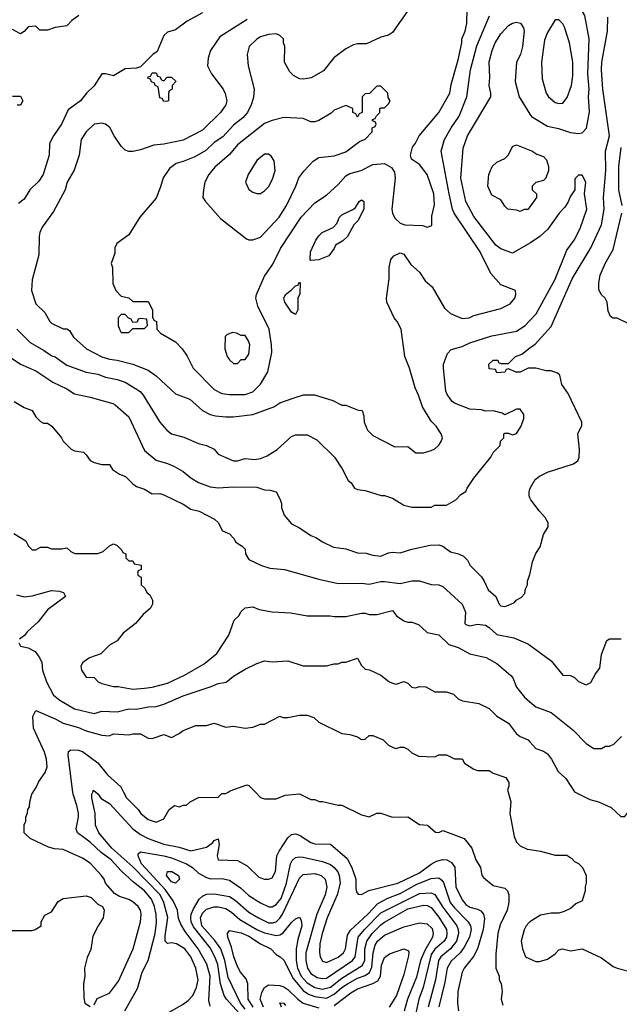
# Model space of a CAD drawing. Header units: inches. Extents: x 1793389 to 1900389, y 320802 to 470796.
# Tile 655 of 656: x 1857366 to 1860461, y 438904 to 443989. Entities that reach past the tile are written whole.
import ezdxf

# ---------------------------------------------------------------- set-up
doc = ezdxf.new("R2010")
doc.units = ezdxf.units.IN
doc.header["$MEASUREMENT"] = 0
for name, color, linetype in [('B8453', 7, 'Continuous'), ('B8454', 7, 'Continuous'), ('B8463', 7, 'Continuous'), ('B8464', 7, 'Continuous')]:
    doc.layers.add(name, color=color, linetype=linetype)

msp = doc.modelspace()

# ---------------------------------------------------------------- linework, layer by layer
at = {"layer": 'B8453', "color": 2}
for points, elevation in [([(1857750, 438902), (1857766, 438934), (1857830, 438961), (1857877.2, 439022.8), (1857952, 439190), (1857989.3, 439330), (1857992.7, 439370), (1857989.2, 439390), (1857977.2, 439410), (1857950, 439433.2), (1857930, 439445.2), (1857881.2, 439461.2), (1857856.4, 439476.4), (1857809, 439529), (1857802, 439550), (1857788.7, 439570), (1857730, 439632.3), (1857690, 439659.3), (1857590, 439702.7), (1857546.3, 439706.3), (1857515.5, 439715.5), (1857420.2, 439760.2), (1857389.1, 439789.1), (1857388.9, 439831.1), (1857398, 439850), (1857398, 439870), (1857407.3, 439892.7), (1857408, 439910), (1857416.4, 439923.6), (1857418, 439950), (1857428.7, 439990), (1857435.5, 440000)], 382), ([(1857909.4, 438870), (1857975.1, 438984.9), (1857998.4, 439070), (1858030, 439131), (1858065.6, 439270), (1858072.9, 439327.1), (1858071.3, 439368.7), (1858061.7, 439410), (1858046.5, 439446.5), (1858011.3, 439490), (1857954.3, 439534.3), (1857890, 439593.6), (1857838.7, 439650), (1857787.7, 439687.7), (1857730, 439742), (1857664, 439790), (1857657.2, 439810), (1857669.3, 439870), (1857669.4, 439890.6), (1857662, 439930), (1857642, 439990), (1857640.8, 440000)], 378), ([(1858082, 438830), (1858210, 438904.9), (1858236.1, 438923.9), (1858259.3, 438950), (1858279.5, 438990), (1858287, 439030), (1858275.6, 439090), (1858249.6, 439150), (1858218, 439190), (1858176.1, 439216.1), (1858150, 439220.7), (1858130, 439218), (1858118, 439230), (1858117.6, 439257.6), (1858131.8, 439351.8), (1858111.1, 439430), (1858091, 439470), (1857950, 439614.3), (1857841.3, 439710), (1857775.6, 439790), (1857758.4, 439830), (1857755.1, 439890), (1857739.3, 439970), (1857739, 439990), (1857743.5, 440000)], 374), ([(1857759.6, 440000), (1857770, 439991), (1857787.5, 439967.5), (1857830, 439941), (1857950, 439810.4), (1857990, 439780.3), (1858030, 439760.3), (1858110, 439730.4), (1858190, 439715.8), (1858250, 439696.3), (1858330, 439715.5), (1858361.5, 439738.5), (1858370, 439750.7), (1858390, 439758), (1858395.5, 439730), (1858385.5, 439670), (1858391, 439651), (1858490, 439646), (1858539.8, 439619.8), (1858601.4, 439561.4), (1858630, 439551), (1858650, 439551), (1858670, 439558), (1858686, 439590), (1858694.5, 439670), (1858705.8, 439694.2), (1858750, 439764), (1858770, 439780.7), (1858790, 439784), (1858810, 439777.3), (1858870, 439740.5), (1858890, 439733.4), (1858970.5, 439730.5), (1859057.3, 439657.3), (1859080.5, 439610), (1859101, 439550), (1859102, 439502), (1859104.7, 439484.7), (1859112.7, 439472.7), (1859130, 439472), (1859168.9, 439491.1), (1859319, 439530), (1859430, 439583.1), (1859490, 439628.2), (1859517.1, 439642.9), (1859550, 439652.7), (1859570.4, 439650.4), (1859595.8, 439635.8), (1859612.2, 439612.2), (1859617, 439510), (1859650, 439444), (1859670, 439419.3), (1859690, 439406.4), (1859730, 439395.5), (1859746.4, 439386.4), (1859760.7, 439370), (1859765.8, 439345.8), (1859758.7, 439290), (1859728.8, 439191.2), (1859708.7, 439151.3), (1859660.7, 439090), (1859650.6, 439070), (1859628, 438970), (1859626.8, 438910), (1859631.3, 438870)], 374), ([(1857902.1, 440000), (1857917.3, 439970), (1857978, 439910), (1857991.3, 439890), (1858030, 439858), (1858070, 439844.7), (1858110, 439862), (1858138, 439910), (1858166, 439930), (1858190, 439924.7), (1858212.7, 439932.7), (1858227.3, 439932.7), (1858246, 439950), (1858290, 439971.3), (1858390, 439974), (1858410, 439992), (1858430, 439992), (1858443, 440000)], 378), ([(1858582.9, 440000), (1858610, 439972), (1858630, 439964.7), (1858690, 439964.7), (1858736.4, 439983.6), (1858811.1, 439991.1), (1858870, 439962), (1858890, 439962), (1858911.6, 439951.6), (1858930, 439951.3), (1859010, 439932), (1859030, 439932), (1859130, 439882), (1859170, 439872), (1859210, 439892), (1859231.1, 439891.1), (1859290, 439871.3), (1859370, 439872), (1859430, 439832), (1859472, 439830), (1859512.7, 439792.7), (1859530, 439792), (1859550, 439802), (1859659.8, 439759.8), (1859701, 439710), (1859721, 439650), (1859744.7, 439610), (1859752, 439570), (1859759.6, 439559.6), (1859810, 439518), (1859870, 439504.7), (1859884.7, 439490), (1859891.3, 439470), (1859891.1, 439431.1), (1859882, 439390), (1859845.8, 439314.1), (1859834.9, 439270), (1859823.5, 439163.5), (1859824.7, 439090), (1859842, 439050), (1859842, 439030), (1859850.9, 439010.9), (1859856, 438970), (1859851.3, 438930), (1859859.8, 438899.8)], 378), ([(1859887.4, 440000), (1859901, 439950), (1859896, 439890), (1859918, 439770), (1859930, 439742), (1859950, 439722), (1859985.4, 439705.4), (1860000, 439703.3)], 382), ([(1858350, 438895.3), (1858343.3, 438923.3), (1858349.7, 439050), (1858332, 439112), (1858288.2, 439190), (1858220.1, 439280.1), (1858197.7, 439317.7), (1858186.5, 439346.5), (1858181.6, 439390), (1858158.9, 439438.9), (1858117.2, 439497.2), (1857995.6, 439630), (1857977.2, 439670), (1857978, 439682), (1857990, 439690.7), (1858110, 439671.6), (1858150, 439660.3), (1858227.3, 439630), (1858258.8, 439610), (1858290, 439581), (1858330, 439559.1), (1858352.8, 439552.8), (1858410, 439554.4), (1858450, 439544.4), (1858506, 439506), (1858550, 439466), (1858610, 439428.2), (1858652.1, 439407.9), (1858670, 439407.7), (1858690, 439419.1), (1858715.4, 439450), (1858744.4, 439530), (1858764.2, 439630), (1858772.8, 439647.2), (1858790, 439663), (1858810, 439666.4), (1858830, 439663.1), (1858930, 439642), (1858970, 439626.4), (1858990.2, 439610.2), (1859007.7, 439587.7), (1859015.3, 439570), (1859021.1, 439530), (1859005.7, 439470), (1858953.7, 439350), (1858927, 439270), (1858915.9, 439215.9), (1858913.2, 439173.2), (1858917.3, 439150), (1858930, 439126.8), (1858950, 439120.7), (1859010, 439148.2), (1859037, 439170), (1859047.3, 439190), (1859059.3, 439260.7), (1859073.4, 439286.6), (1859163.6, 439370), (1859214.5, 439425.5), (1859267, 439453), (1859330, 439476.5), (1859415.6, 439524.4), (1859490, 439553.4), (1859530, 439557.1), (1859545.7, 439545.7), (1859553.6, 439533.6), (1859588.9, 439430), (1859610, 439402), (1859681.6, 439330), (1859694, 439310), (1859697, 439290), (1859688.7, 439250), (1859661, 439199), (1859639.5, 439170), (1859592.7, 439127.3), (1859573.7, 439090), (1859561.6, 439018.4), (1859530.4, 438890.4)], 370), ([(1858550, 438803.5), (1858434.7, 438930), (1858421.3, 438950), (1858403.5, 439010), (1858388.6, 439110), (1858374.5, 439150), (1858350, 439195.1), (1858263.9, 439303.9), (1858252.1, 439330), (1858249.8, 439350), (1858252, 439370), (1858262.9, 439397.1), (1858293.1, 439446.9), (1858310, 439462.4), (1858330, 439472.4), (1858370, 439475.3), (1858450, 439460.4), (1858478, 439442), (1858550, 439380.4), (1858599.1, 439350), (1858650, 439324.2), (1858675.5, 439324.5), (1858690, 439330.4), (1858710, 439348.5), (1858723.5, 439370), (1858810, 439556), (1858830, 439574), (1858890, 439580.4), (1858922.8, 439570), (1858944, 439550), (1858952.4, 439510), (1858942.4, 439470), (1858899.5, 439370), (1858843.1, 439170), (1858842.6, 439130), (1858852, 439090), (1858870, 439062.4), (1858902.2, 439042.2), (1858930, 439036.5), (1858950, 439039.5), (1859083.6, 439130), (1859098.3, 439150), (1859114.3, 439250), (1859145.4, 439290), (1859230, 439376.5), (1859430, 439476.5), (1859490, 439479.5), (1859510, 439470.5), (1859550, 439406.4), (1859622, 439310), (1859630.3, 439290), (1859631.7, 439270), (1859620.9, 439230), (1859590.3, 439190), (1859540.3, 439150), (1859529, 439130), (1859512.9, 439030), (1859474.6, 438890)], 366), ([(1857270, 439286), (1857430, 439284.7), (1857446, 439290), (1857478, 439310), (1857478, 439330), (1857496.4, 439363.6), (1857530, 439382), (1857565.6, 439434.4), (1857590, 439451.3), (1857710, 439464.7), (1857735.3, 439455.3), (1857770, 439422), (1857794, 439410), (1857802, 439390), (1857798, 439350), (1857771.1, 439308.9), (1857744.5, 439255.5), (1857733.2, 439186.8), (1857714.4, 439145.6), (1857700.7, 439090), (1857702.8, 439050), (1857696, 439010), (1857696.9, 438936.9), (1857702, 438910), (1857730, 438892)], 382), ([(1858530, 438878.5), (1858506.4, 438910), (1858443.3, 439043.3), (1858425.6, 439130), (1858404.4, 439190), (1858374.1, 439234.1), (1858307.3, 439310), (1858299.7, 439350), (1858310, 439374), (1858330, 439394.9), (1858370, 439406.7), (1858390, 439407), (1858430, 439398), (1858459.7, 439379.7), (1858502, 439342), (1858590.6, 439290), (1858630, 439272.9), (1858690, 439259.5), (1858710, 439263), (1858726.3, 439273.7), (1858770, 439326.8), (1858790, 439346), (1858810, 439354), (1858818.5, 439338.5), (1858823, 439310), (1858801.5, 439238.5), (1858792.9, 439190), (1858793.6, 439130), (1858800.2, 439090), (1858819.6, 439050), (1858850, 439014.6), (1858890, 438990.2), (1858930, 438982.4), (1858970, 438992.9), (1859030, 439039.6), (1859134.8, 439105.2), (1859147.1, 439130), (1859147.7, 439190), (1859158.5, 439230), (1859185.4, 439270), (1859230, 439314.9), (1859250, 439328.9), (1859370, 439397.7), (1859450, 439415.8), (1859470, 439414.4), (1859490, 439403.8), (1859530, 439354.9), (1859568.7, 439290), (1859571.8, 439270), (1859568.7, 439250), (1859557.6, 439230), (1859510, 439188), (1859490, 439160.9), (1859449.2, 438990.8), (1859426, 438930), (1859405.5, 438834.5)], 362), ([(1858571.1, 438890), (1858545.4, 438930), (1858544.5, 439010), (1858535.1, 439035.1), (1858506.6, 439070), (1858490, 439099), (1858471.8, 439150), (1858459.7, 439199.7), (1858440.9, 439250), (1858439.3, 439270), (1858450, 439286), (1858510, 439273.7), (1858550, 439256.5), (1858610, 439217), (1858662.8, 439190), (1858690, 439161), (1858711.3, 439150), (1858730, 439131.3), (1858777.5, 439037.5), (1858830, 438974.9), (1858857.1, 438957.1), (1858890, 438944), (1858950, 438936.5), (1858990, 438955.6), (1859030, 438991.5), (1859058.4, 439010), (1859110, 439038.3), (1859150, 439053.1), (1859171.6, 439068.4), (1859184, 439096), (1859191, 439170), (1859202, 439210), (1859214, 439230), (1859250, 439260.4), (1859350, 439303.8), (1859430, 439325.5), (1859470, 439320.5), (1859495.4, 439295.4), (1859501.3, 439270), (1859497.6, 439250), (1859457.4, 439182.6), (1859434.9, 439130), (1859415.1, 439044.9), (1859368.8, 438930), (1859351.5, 438868.5)], 358), ([(1860000, 439329.2), (1859994.4, 439325.6), (1859981, 439310), (1859970.7, 439289.3), (1859954.8, 439230), (1859961, 439190), (1859978, 439150), (1860000, 439139.3)], 382), ([(1858990, 438898), (1859076, 438964), (1859110, 438984.6), (1859190, 439011.8), (1859214.5, 439025.5), (1859228, 439050), (1859234.5, 439105.5), (1859250, 439146), (1859275.5, 439164.5), (1859350, 439190.8), (1859370, 439182), (1859374.4, 439174.4), (1859373.7, 439153.7), (1859350, 439058), (1859312.2, 438950), (1859272.7, 438890)], 354), ([(1858624.4, 438890), (1858608.2, 438930), (1858615.6, 438964.4), (1858630, 438991), (1858650, 439004), (1858710, 439000.4), (1858730, 438994.4), (1858750, 438981.3), (1858801.3, 438930), (1858830, 438910.3), (1858910, 438885.2)], 354), ([(1858718, 438890), (1858710, 438911.3), (1858730, 438910.8), (1858738, 438898)], 350)]:
    msp.add_lwpolyline(points, dxfattribs=dict(at, elevation=elevation))
at = {"layer": 'B8453', "color": 2, "elevation": 366}
msp.add_lwpolyline([(1858170, 439529.3), (1858150, 439537.2), (1858123.7, 439570), (1858128.7, 439590), (1858151.3, 439590), (1858186, 439570), (1858190.5, 439550)], close=True, dxfattribs=at)
at = {"layer": 'B8454', "color": 2}
for points, elevation in [([(1858310, 444024), (1858230, 443981.2), (1858170, 443937.2), (1858130, 443924), (1858110, 443908), (1858075.3, 443824.7), (1858054, 443810), (1857990, 443746), (1857970, 443738), (1857910, 443735.3), (1857850, 443699), (1857810, 443709), (1857790, 443708.7), (1857750, 443648), (1857710.9, 443609.1), (1857681, 443570), (1857617.3, 443522.7), (1857582.8, 443450), (1857541, 443390), (1857521, 443350), (1857518, 443290), (1857486.8, 443190), (1857464.5, 443155.5), (1857418, 443110), (1857390, 443062), (1857359.8, 443040.2)], 402), ([(1859381, 444050), (1859290, 443922), (1859270, 443908.7), (1859230, 443899), (1859155.9, 443864.1), (1859110, 443864), (1859090, 443859), (1859050, 443839), (1858987.9, 443792.1), (1858934.4, 443725.6), (1858870.8, 443689.2), (1858830, 443682), (1858810, 443684), (1858780.2, 443700.2), (1858760.2, 443720.2), (1858734, 443770), (1858735.3, 443850), (1858728, 443870), (1858728, 443890), (1858710, 443908), (1858690, 443915.3), (1858650, 443913.2), (1858610, 443901.2), (1858590, 443889), (1858551.3, 443850), (1858541, 443810), (1858546, 443750), (1858577.3, 443630), (1858573.2, 443586.8), (1858562, 443550), (1858543, 443510), (1858518.5, 443481.4), (1858470, 443443.7), (1858415.8, 443384.2), (1858370, 443354.5), (1858326.6, 443313.4), (1858270, 443280.9), (1858210, 443256), (1858173.7, 443246.3), (1858139.8, 443220.2), (1858107.1, 443172.9), (1858094, 443126), (1858070, 443068), (1857986, 442970), (1857930, 442878), (1857867.3, 442832.7), (1857858, 442810), (1857856.9, 442783.1), (1857838, 442730), (1857844.7, 442710), (1857847.1, 442627.1), (1857862, 442590), (1857890, 442562), (1857930, 442552), (1857950, 442534), (1858030, 442534), (1858051.3, 442490), (1858052.7, 442452.7), (1858058, 442438), (1858072, 442430), (1858074, 442390), (1858094, 442370), (1858170, 442324.7), (1858204.7, 442290), (1858230, 442252), (1858261, 442190), (1858370, 442078.8), (1858410, 442059.1), (1858450, 442053.4), (1858530, 442054), (1858570, 442067.3), (1858610, 442106), (1858646.6, 442170), (1858667.3, 442270), (1858667, 442310), (1858654.5, 442390), (1858596, 442510), (1858586, 442550), (1858589.4, 442570.6), (1858630, 442664.7), (1858673.8, 442726.2), (1858713.4, 442806.6), (1858819.3, 442970), (1858890, 443042.8), (1858950, 443082.8), (1859010, 443137.3), (1859050, 443182), (1859070, 443195.5), (1859129.5, 443210.5), (1859190, 443242), (1859250, 443246), (1859286.4, 443226.4), (1859301, 443201), (1859304, 443170), (1859287.3, 443010), (1859290.7, 442990), (1859303.4, 442963.4), (1859330, 442938.8), (1859354, 442930), (1859445.4, 442925.4), (1859470, 442918), (1859494, 442926), (1859493.6, 442973.6), (1859506.8, 443033.2), (1859503.7, 443090), (1859470, 443189), (1859430, 443242), (1859388.9, 443268.9), (1859384, 443290), (1859394, 443330), (1859410, 443351.3), (1859429, 443390), (1859529.2, 443510), (1859586, 443610), (1859593.6, 443653.6), (1859630, 443782), (1859649.3, 443870), (1859649.4, 443890), (1859666.6, 443930), (1859675.1, 443970), (1859676.5, 444043.5)], 410), ([(1857672, 444010), (1857635.3, 443984.7), (1857610, 443958), (1857550, 443949), (1857510, 443935.3), (1857470, 443935.3), (1857450, 443956), (1857410, 443952.7), (1857390, 443928.7), (1857370, 443915.3), (1857330, 443939)], 398), ([(1858541, 443990), (1858399.8, 443900.2), (1858350.9, 443829.1), (1858338.8, 443790), (1858336, 443750), (1858356, 443710), (1858416, 443630), (1858427.1, 443607.1), (1858434.8, 443570), (1858430.8, 443550), (1858402.8, 443510), (1858310, 443419.3), (1858210, 443366.6), (1858110, 443346.6), (1858058.5, 443341.5), (1857990, 443317.2), (1857950, 443309), (1857930, 443309), (1857910, 443315.3), (1857890, 443335.3), (1857853.2, 443390), (1857832.5, 443432.5), (1857810, 443448.7), (1857790, 443454), (1857750, 443448.7), (1857710, 443409), (1857684, 443370), (1857674, 443290), (1857647.3, 443212.7), (1857610.8, 443150), (1857600.7, 443110), (1857541.1, 442998.9), (1857482.5, 442917.5), (1857470.8, 442890), (1857466.8, 442870), (1857465.4, 442774.6), (1857430, 442646), (1857427.3, 442590), (1857450, 442522), (1857496.9, 442476.9), (1857522, 442430), (1857530, 442422), (1857590, 442392), (1857610, 442392), (1857623.6, 442383.6), (1857644.7, 442350), (1857711.3, 442290), (1857790, 442248), (1857830, 442235.5), (1857870, 442230.4), (1857950.5, 442210.5), (1858030, 442178.8), (1858070.5, 442150.5), (1858170, 442056), (1858244.7, 442030), (1858310, 441970.8), (1858350, 441950.7), (1858377.2, 441942.8), (1858430, 441937.3), (1858470, 441937.3), (1858570, 441950.7), (1858678, 441990), (1858710, 442011), (1858783.1, 442036.9), (1858831.6, 442051.6), (1858888.4, 442051.6), (1858982, 442022), (1859030, 441998), (1859050, 441998), (1859112.7, 441972.7), (1859134, 441970), (1859143.6, 441943.6), (1859144.7, 441910), (1859162, 441870), (1859190, 441842), (1859303.5, 441783.5), (1859370, 441784.7), (1859411.6, 441751.6), (1859450, 441751.3), (1859490, 441764.7), (1859510, 441772), (1859530, 441792), (1859542, 441810), (1859548, 441830), (1859542, 441850), (1859515.3, 441890), (1859490, 441915.3), (1859445.2, 441990), (1859425.2, 442050), (1859407, 442087), (1859379, 442190), (1859354, 442250), (1859335.3, 442390), (1859315.3, 442430), (1859299, 442450), (1859261.2, 442530), (1859259, 442550), (1859274, 442650), (1859274, 442710), (1859282, 442750), (1859298, 442770), (1859330, 442784.7), (1859350, 442778), (1859385.4, 442725.4), (1859430, 442684.7), (1859459.8, 442639.8), (1859496, 442610), (1859559.8, 442499.8), (1859590, 442471.3), (1859650, 442446), (1859686, 442450), (1859710, 442461), (1859850, 442498), (1859898, 442522), (1859922, 442550), (1859928, 442570), (1859926, 442590), (1859850, 442619), (1859798, 442678), (1859743.7, 442790), (1859609.6, 442989.6), (1859600.9, 443010), (1859582.9, 443090), (1859541.2, 443310), (1859559.3, 443370), (1859592.7, 443430), (1859634.5, 443490), (1859674, 443590), (1859693.6, 443730), (1859726.5, 443853.5), (1859791.5, 444008.5)], 406), ([(1860000, 442834.7), (1859910, 442784), (1859850, 442806), (1859824.9, 442824.9), (1859710, 442973.2), (1859669.6, 443050), (1859643.6, 443170), (1859654.8, 443325.2), (1859678, 443390), (1859799, 443590), (1859799, 443610), (1859789.2, 443650), (1859793.2, 443690), (1859790, 443772), (1859805.1, 443830), (1859820.9, 443870), (1859850, 443916), (1859890, 443958.8), (1859910, 443970.8), (1859930, 443976), (1859950.6, 443970.6), (1859967.1, 443947.1), (1859970.8, 443930), (1859962, 443850), (1859950.7, 443810), (1859930.8, 443770), (1859924.7, 443670), (1859944.7, 443590), (1860000, 443501.6)], 402), ([(1857330, 443594), (1857370, 443594), (1857382, 443570), (1857370, 443548), (1857352.7, 443547.3)], 398), ([(1860000, 443022.1), (1859990, 443008), (1859970, 443008), (1859950, 442998), (1859930, 443006), (1859886, 443010), (1859870, 443026), (1859850, 443058), (1859803.1, 443083.1), (1859782, 443130), (1859788, 443190), (1859806, 443230), (1859830, 443254), (1859870, 443272), (1859888.9, 443291.1), (1859910, 443334), (1859930, 443342), (1860000, 443314.9)], 398), ([(1857351.3, 442390), (1857421.1, 442321.1), (1857490, 442282.8), (1857533, 442253), (1857550, 442247.3), (1857610, 442204.9), (1857710, 442168), (1857770, 442159.1), (1857810, 442143), (1857870.3, 442130.3), (1857910, 442116.3), (1857964.7, 442084.7), (1857988.4, 442068.4), (1858004, 442050), (1858090, 441911.3), (1858126, 441870), (1858150, 441851), (1858213.7, 441833.7), (1858290, 441801), (1858330.6, 441790.6), (1858370.6, 441770.6), (1858390, 441744.7), (1858470, 441711), (1858490, 441711), (1858530, 441722), (1858578, 441718), (1858610, 441722.8), (1858643.2, 441736.8), (1858695.3, 441770), (1858770, 441836), (1858790, 441844.7), (1858850, 441844.7), (1858899.8, 441819.8), (1858992, 441730), (1859031.3, 441670), (1859062, 441610), (1859076.9, 441596.9), (1859094, 441570), (1859110, 441562), (1859150, 441558), (1859231.6, 441531.6), (1859250, 441531.3), (1859290, 441518), (1859350, 441482), (1859390, 441472), (1859490, 441472), (1859510, 441482), (1859570, 441482), (1859618, 441510), (1859643.1, 441536.9), (1859668.4, 441551.6), (1859675.3, 441570), (1859710, 441622), (1859798, 441730), (1859810, 441754), (1859846, 441790), (1859848.4, 441811.6), (1859866, 441830), (1859866, 441850), (1859870, 441854), (1859890, 441854), (1859910, 441844.7), (1859930, 441852), (1859955.3, 441890), (1859968.7, 441930), (1859968, 441950), (1859950, 441978), (1859930, 441978), (1859870, 441948), (1859856.4, 441956.4), (1859810, 441968.7), (1859770, 441968), (1859750, 441974), (1859690, 441977.2), (1859610, 442009), (1859598, 442018), (1859572.5, 442052.5), (1859566.6, 442070), (1859554, 442190), (1859554, 442210), (1859574.6, 442265.4), (1859594, 442286), (1859650, 442300.7), (1859690, 442320.7), (1859803.3, 442356.7), (1859930, 442380.5), (1859976, 442410), (1860000, 442435.7)], 402), ([(1860000, 442189), (1859991, 442189), (1859950, 442169), (1859929.1, 442169.1), (1859890, 442186), (1859878, 442182), (1859870, 442168), (1859830, 442166), (1859822, 442182), (1859790, 442186), (1859788, 442210), (1859811.1, 442231.1), (1859834, 442230), (1859838, 442218), (1859850, 442214), (1859890, 442214), (1859926, 442250), (1859958, 442262), (1860000, 442293.8)], 398), ([(1857281, 442270), (1857371.3, 442210), (1857450, 442176.3), (1857537.5, 442117.5), (1857610, 442082.8), (1857650, 442056), (1857730, 442038.8), (1857847.1, 442007.1), (1857859.8, 441999.8), (1857930, 441938), (1858010, 441764.7), (1858070, 441714.8), (1858130, 441697.3), (1858162.5, 441682.5), (1858210, 441656), (1858250, 441622.8), (1858290, 441598.8), (1858350, 441577.3), (1858390, 441570.7), (1858470, 441577.3), (1858590, 441574.8), (1858630, 441561), (1858659.8, 441559.8), (1858690, 441551.3), (1858711.1, 441511.1), (1858718, 441490), (1858718, 441470), (1858731.3, 441430), (1858770, 441384.7), (1858810, 441364.7), (1858870, 441324.7), (1858895.3, 441315.3), (1858930, 441292), (1858985.4, 441265.4), (1859050, 441256), (1859110, 441236), (1859154.4, 441234.4), (1859190, 441222.8), (1859230, 441218.8), (1859270, 441234.8), (1859290, 441238.8), (1859330, 441234.8), (1859390, 441254.8), (1859484.5, 441275.5), (1859530, 441277.3), (1859550.7, 441270.7), (1859590, 441241), (1859630.6, 441230.6), (1859658, 441218), (1859677.3, 441197.3), (1859691.3, 441170), (1859750, 441112), (1859764.7, 441090), (1859784.5, 441044.5), (1859824.7, 441010), (1859842, 440970), (1859850, 440962), (1859870, 440958), (1859890, 440964.7), (1859920.4, 440979.6), (1859928.9, 440991.1), (1859954.6, 441005.4), (1859973.6, 441026.4), (1859978, 441050), (1859988, 441070), (1859988, 441090), (1860000, 441124.3)], 398), ([(1857338, 442018), (1857390, 441986), (1857430, 441971.3), (1857450, 441938), (1857474.4, 441914.4), (1857490, 441906), (1857510, 441904.7), (1857532, 441890), (1857582, 441830), (1857591.6, 441811.6), (1857631.6, 441771.6), (1857650, 441762), (1857695.3, 441755.3), (1857710, 441742), (1857730, 441712), (1857750, 441702), (1857790, 441692), (1857830, 441692), (1857845.4, 441665.4), (1857882, 441642), (1857912, 441630), (1857950, 441591.3), (1857970, 441578), (1858010, 441564.7), (1858050, 441541), (1858090, 441542.8), (1858110, 441536), (1858210, 441486.8), (1858250, 441461), (1858292, 441450), (1858372, 441410), (1858390, 441392), (1858414, 441350), (1858450, 441334), (1858472, 441310), (1858482, 441290), (1858514, 441270), (1858530, 441254), (1858532, 441230), (1858550, 441202), (1858614, 441170), (1858656.9, 441156.9), (1858734, 441150), (1858910, 441098.8), (1859010, 441077.3), (1859130, 441079.1), (1859170, 441074), (1859230, 441087.3), (1859250, 441087.7), (1859330, 441077.3), (1859390.7, 441090.7), (1859430, 441091), (1859490, 441071.3), (1859530, 441071), (1859550, 441061), (1859651, 440970), (1859666.8, 440930), (1859664, 440870), (1859670, 440864.9), (1859690, 440859.1), (1859730, 440867.3), (1859770, 440862), (1859790.4, 440850.4), (1859830, 440814), (1859916.8, 440796.8), (1859990, 440766), (1860000, 440758.7)], 394), ([(1860000, 441519.2), (1859995.3, 441530), (1859995.3, 441550), (1860000, 441564)], 398), ([(1857335.3, 441335.3), (1857398, 441298), (1857412, 441270), (1857430, 441252), (1857450, 441252), (1857474.6, 441265.4), (1857510, 441264.7), (1857530, 441256), (1857583.1, 441256.9), (1857610, 441262), (1857630, 441242), (1857651.6, 441231.6), (1857770, 441232), (1857798, 441242), (1857830, 441272), (1857850, 441282), (1857870, 441274), (1857894, 441250), (1857898, 441238), (1857914, 441230), (1857914, 441210), (1857930, 441194), (1857950, 441194), (1857958, 441178), (1857992.7, 441172.7), (1857994, 441150), (1857978, 441142), (1857974, 441130), (1857978, 441118), (1857994, 441110), (1857994, 441070), (1858012.7, 441052.7), (1858022, 441030), (1858038, 441018), (1858051.6, 440991.6), (1858052, 440970), (1858042, 440950), (1858003.5, 440916.5), (1857964.7, 440870), (1857899.8, 440820.2), (1857870, 440782), (1857830, 440758), (1857785.4, 440714.6), (1857726, 440694), (1857692, 440670), (1857682, 440650), (1857684.7, 440630), (1857710, 440594), (1857750, 440591.3), (1857772, 440570), (1857790, 440561), (1857850, 440546), (1857874.6, 440545.4), (1857950, 440530.8), (1858010, 440536.3), (1858050, 440542), (1858130, 440563), (1858216.6, 440603.4), (1858318.3, 440661.7), (1858384.8, 440715.2), (1858445.2, 440810), (1858472.9, 440887.1), (1858498, 440910), (1858510, 440932), (1858530, 440951), (1858570, 440956), (1858602.8, 440942.8), (1858670, 440931), (1858765.4, 440925.4), (1858850, 440911), (1858969.1, 440910.9), (1858990, 440906), (1859050, 440906), (1859130, 440924.7), (1859150, 440924.7), (1859170, 440918), (1859210, 440918), (1859290, 440938), (1859312, 440910), (1859350, 440884.7), (1859370, 440878), (1859390, 440878), (1859425.4, 440865.4), (1859470, 440824.7), (1859530, 440812), (1859582, 440762), (1859630, 440746), (1859690, 440714.8), (1859774.4, 440694.4), (1859830, 440664.7), (1859902, 440602), (1859911, 440590), (1859930, 440542), (1859971.3, 440490), (1860000, 440466.1)], 390), ([(1857350, 441018.8), (1857390, 441007.7), (1857430, 441013), (1857530, 441040.7), (1857570, 441037.3), (1857592, 441030), (1857602, 441010), (1857510, 440941.2), (1857461.1, 440878.9), (1857406, 440830), (1857391.1, 440808.9), (1857364.7, 440790)], 386), ([(1857362, 440770), (1857370, 440754), (1857410, 440744.7), (1857445.4, 440725.4), (1857470.9, 440690.9), (1857481, 440670), (1857484, 440630), (1857504, 440570), (1857540.4, 440500.4), (1857574.2, 440474.2), (1857650, 440430.6), (1857750, 440406), (1857790, 440418), (1857870, 440414.9), (1857930, 440430.4), (1857970, 440428), (1858030, 440440.5), (1858070, 440442), (1858110, 440453.4), (1858210, 440496.3), (1858355.5, 440544.5), (1858390, 440561), (1858432.9, 440567.1), (1858470, 440598), (1858530, 440634), (1858590, 440664.7), (1858630, 440678), (1858670, 440672), (1858750, 440678), (1858830, 440652), (1858950, 440651.3), (1858990, 440662), (1859010, 440662), (1859029, 440671), (1859050, 440671.3), (1859110, 440691.3), (1859130, 440654), (1859150, 440634), (1859171.6, 440631.6), (1859230, 440604.7), (1859271.1, 440571.1), (1859290, 440562), (1859310, 440558), (1859350, 440571.3), (1859370, 440562), (1859390, 440542), (1859399.6, 440539.6), (1859410, 440538), (1859430, 440544.7), (1859463.6, 440543.6), (1859510, 440518), (1859570, 440518), (1859605.4, 440505.4), (1859630, 440482), (1859651.3, 440471.3), (1859736.9, 440456.9), (1859790, 440431.3), (1859830, 440391.3), (1859890, 440356), (1859930, 440301), (1859950, 440286.8), (1859991.3, 440270), (1860000, 440259.8)], 386), ([(1857435.5, 440000), (1857453.6, 440026.4), (1857464.7, 440055.3), (1857498, 440102), (1857508.9, 440131.1), (1857505.2, 440170), (1857493.6, 440206.4), (1857438, 440330), (1857434, 440390), (1857450, 440422), (1857550, 440379.1), (1857590, 440355.5), (1857670, 440334.4), (1857710, 440316.3), (1857790, 440294), (1857829, 440291), (1857850, 440301), (1857930, 440296), (1857950, 440301), (1857990, 440301), (1858030, 440278), (1858050, 440276), (1858110, 440298), (1858150, 440282), (1858190, 440302), (1858210, 440318), (1858276.4, 440343.6), (1858330, 440344.7), (1858370, 440356), (1858430, 440336), (1858470, 440341), (1858530, 440331), (1858570, 440336), (1858610, 440351), (1858630, 440351.3), (1858710, 440391.3), (1858725.4, 440385.4), (1858750, 440384.7), (1858810, 440398), (1858850, 440398), (1858885.4, 440385.4), (1858910, 440362), (1859030, 440302), (1859070, 440298), (1859110, 440284.7), (1859130, 440272), (1859150, 440274), (1859170, 440292), (1859190, 440292), (1859242, 440270), (1859270, 440242), (1859294, 440230), (1859310, 440224.7), (1859330, 440232), (1859350, 440232), (1859370, 440222), (1859390, 440202), (1859425.4, 440185.4), (1859510, 440182), (1859530, 440192), (1859570, 440192), (1859610, 440172), (1859650, 440172), (1859662, 440150), (1859710, 440118), (1859730, 440111.3), (1859790, 440112), (1859810, 440098), (1859875.3, 440075.3), (1859892, 440050), (1859892, 440030), (1859884.7, 440010), (1859887.4, 440000)], 382), ([(1857640.8, 440000), (1857617.2, 440190), (1857618, 440210), (1857630, 440218), (1857670, 440217.3), (1857690.5, 440210.5), (1857770, 440150.7), (1857818.8, 440090), (1857887.9, 440027.9), (1857902.1, 440000)], 378), ([(1857743.5, 440000), (1857748, 440010), (1857759.6, 440000)], 374), ([(1858443, 440000), (1858453.6, 440006.4), (1858538, 440038), (1858550, 440034), (1858582.9, 440000)], 378)]:
    msp.add_lwpolyline(points, dxfattribs=dict(at, elevation=elevation))
for points, elevation in [([(1858110, 443674), (1858128.4, 443691.6), (1858150, 443692), (1858170, 443674), (1858172, 443670), (1858154, 443650), (1858154, 443630), (1858138, 443622), (1858134, 443610), (1858134, 443570), (1858130, 443568), (1858110, 443566), (1858102, 443582), (1858090, 443586), (1858082, 443642), (1858066, 443650), (1858062, 443662), (1858047.3, 443667.3), (1858042, 443682), (1858027.3, 443687.3), (1858030, 443694), (1858042, 443698), (1858050, 443714), (1858070, 443714), (1858078, 443698), (1858090, 443694), (1858098, 443678)], 402), ([(1859230, 443646), (1859210, 443646), (1859172.7, 443607.3), (1859150, 443606), (1859134, 443590), (1859134, 443510), (1859118, 443502), (1859110, 443486), (1859102, 443502), (1859086, 443510), (1859086, 443530), (1859050, 443546), (1858990, 443522), (1858974, 443506), (1858910.9, 443469.1), (1858890, 443462), (1858870, 443462), (1858830, 443479), (1858730, 443484), (1858670, 443469.2), (1858630, 443452.7), (1858490, 443342.7), (1858450, 443293.2), (1858372.8, 443227.2), (1858342.8, 443190), (1858322.8, 443150), (1858314.8, 443110), (1858311.3, 443070), (1858324.7, 443050), (1858402.5, 442962.5), (1858536.9, 442856.9), (1858550, 442851.3), (1858570, 442851.3), (1858610, 442866), (1858706, 442970), (1858743.7, 443030), (1858791.6, 443128.4), (1858807.7, 443172.3), (1858832.5, 443207.5), (1858882, 443258), (1858910, 443278), (1858990, 443286), (1859050, 443307.3), (1859120.2, 443359.8), (1859150, 443372), (1859186, 443410), (1859186, 443430), (1859202, 443438), (1859206, 443450), (1859202, 443462), (1859187.3, 443467.3), (1859187.3, 443472.7), (1859202, 443478), (1859207.3, 443492.7), (1859226, 443510), (1859226, 443530), (1859230, 443534), (1859250, 443534), (1859270, 443554), (1859278, 443570), (1859268, 443588), (1859266, 443610)], 414), ([(1858650, 443295.3), (1858630, 443295.3), (1858590, 443262), (1858546, 443190), (1858531.3, 443150), (1858550, 443112), (1858570, 443098), (1858590, 443091.3), (1858610, 443091.3), (1858630, 443104.7), (1858652.1, 443127.9), (1858673.2, 443170), (1858685.2, 443210), (1858680.2, 443260.2), (1858664.7, 443284.7)], 418), ([(1858870, 442746), (1858866, 442750), (1858868, 442790), (1858895.3, 442850), (1858910, 442872), (1858928, 442890), (1858984, 442916), (1859003.1, 442936.9), (1859018, 442970), (1859030, 442982), (1859088.9, 443011.1), (1859100.4, 443019.6), (1859118, 443050), (1859130, 443058), (1859136, 443056), (1859142, 443050), (1859142, 443010), (1859112, 442950), (1859091.1, 442928.9), (1859058, 442870), (1859033.7, 442846.3), (1858996, 442824), (1858990, 442808), (1858962, 442770), (1858910, 442748)], 406), ([(1858790, 442466), (1858770, 442478), (1858735.3, 442530), (1858729.3, 442550.7), (1858738, 442570), (1858768.4, 442591.6), (1858790, 442614), (1858802, 442618), (1858810, 442634), (1858814, 442630), (1858812.7, 442572.7), (1858802, 442550), (1858802, 442490)], 406), ([(1857910, 442466), (1857890, 442466), (1857874, 442450), (1857874, 442410), (1857882, 442390), (1857890, 442374), (1857930, 442374), (1857950, 442394), (1858010, 442394), (1858026, 442410), (1858022, 442442), (1857990, 442446), (1857978, 442442), (1857972.7, 442427.3), (1857950, 442426), (1857942, 442442), (1857927.3, 442447.3)], 410), ([(1858466.4, 442373.6), (1858436.9, 442363.1), (1858426.4, 442353.6), (1858424.7, 442290), (1858438, 442250), (1858450, 442232), (1858470, 442214), (1858490, 442214), (1858510, 442234), (1858530, 442234), (1858550, 442262), (1858554, 442310), (1858548, 442330), (1858530, 442358), (1858510, 442358), (1858486, 442370)], 414)]:
    msp.add_lwpolyline(points, close=True, dxfattribs=dict(at, elevation=elevation))
at = {"layer": 'B8463', "color": 2}
for points, elevation in [([(1860234, 440000), (1860310, 439962), (1860354, 439950), (1860419.6, 439919.6), (1860470, 439874), (1860490, 439874), (1860510, 439902), (1860570, 439924.7), (1860594.6, 439945.4), (1860658, 439970), (1860669.4, 440000)], 386), ([(1860000, 439703.3), (1860055.3, 439695.3), (1860130, 439674), (1860190, 439674), (1860216.9, 439656.9), (1860230, 439642), (1860250, 439632), (1860272, 439610), (1860291, 439570), (1860291.1, 439531.1), (1860284.7, 439510), (1860284.7, 439490), (1860270, 439438), (1860236.9, 439423.1), (1860210, 439398), (1860176.9, 439383.1), (1860150, 439375.3), (1860110, 439375.3), (1860055.3, 439364.7), (1860000, 439329.2)], 382), ([(1860000, 439139.3), (1860030, 439124.7), (1860050, 439124.7), (1860090, 439138), (1860130, 439164.7), (1860150, 439184.7), (1860168.9, 439191.1), (1860210, 439181), (1860270, 439191.3), (1860370, 439144), (1860430, 439098.8), (1860450, 439090.8), (1860510, 439076)], 382)]:
    msp.add_lwpolyline(points, dxfattribs=dict(at, elevation=elevation))
at = {"layer": 'B8464', "color": 2}
for points, elevation in [([(1860000, 443501.6), (1860008.3, 443488.3), (1860090, 443439.1), (1860147.5, 443427.5), (1860210, 443406), (1860250, 443401), (1860270, 443404.7), (1860291.9, 443428.1), (1860306.8, 443513.2), (1860302.9, 443590), (1860305.6, 443630), (1860299.7, 443710), (1860305.1, 443890), (1860283.7, 444010), (1860271.3, 444031.3), (1860209.2, 444090), (1860137.7, 444137.7), (1860095.8, 444175.8), (1860036.4, 444276.4), (1860007.8, 444350), (1860000, 444360.5)], 402), ([(1860000, 442293.8), (1860026.3, 442313.7), (1860110, 442404.7), (1860218.4, 442650), (1860314.5, 442810), (1860369.6, 442930), (1860383.6, 443010), (1860379.6, 443070), (1860391.5, 443210), (1860389.6, 443309.6), (1860411.5, 443390), (1860376.9, 443630), (1860369.6, 443730), (1860371.8, 443770), (1860400.9, 443930), (1860402, 444002)], 398), ([(1860000, 443314.9), (1860010, 443311), (1860035.3, 443295.3), (1860070, 443282), (1860085.4, 443265.4), (1860096, 443230), (1860096, 443210), (1860082, 443170), (1860070, 443158), (1860030, 443148), (1860012, 443130), (1860012, 443110), (1860034, 443090), (1860034, 443070), (1860000, 443022.1)], 398), ([(1860476, 443030), (1860458.7, 443110), (1860459.7, 443230), (1860471.5, 443328.5)], 394), ([(1860000, 442435.7), (1860032, 442470), (1860131.1, 442648.9), (1860190, 442798), (1860229.2, 442850), (1860259.3, 442910), (1860294.5, 443010), (1860282, 443090), (1860288, 443150), (1860270, 443186), (1860250, 443186), (1860232.7, 443167.3), (1860232, 443110), (1860210, 443078), (1860195.9, 443044.1), (1860179.9, 443020.1), (1860151, 442990), (1860092.7, 442907.3), (1860051, 442870), (1860003.4, 442836.6), (1860000, 442834.7)], 402), ([(1860510, 442418), (1860450, 442448), (1860430, 442448), (1860416.4, 442456.4), (1860403.1, 442483.1), (1860398, 442530), (1860388, 442550), (1860368, 442570), (1860356.4, 442596.4), (1860355.3, 442630), (1860362, 442670), (1860389.2, 442730), (1860430, 442802), (1860475.1, 442990)], 394), ([(1860000, 441564), (1860002, 441570), (1860026.3, 441613.7), (1860050, 441631.3), (1860091.6, 441651.6), (1860224.7, 441695.3), (1860248, 441710), (1860254, 441730), (1860255.3, 441770), (1860248, 441850), (1860267.3, 441892.7), (1860268, 441910), (1860198, 442058), (1860165.6, 442105.6), (1860154, 442154), (1860143.1, 442163.1), (1860110, 442175.3), (1860083.6, 442176.4), (1860030, 442189.2), (1860000, 442189)], 398), ([(1860000, 441124.3), (1860002, 441130), (1860014, 441190), (1860030, 441232), (1860053.2, 441266.8), (1860069.3, 441330.7), (1860094, 441370), (1860094, 441390), (1860078.6, 441418.6), (1860049, 441450), (1860004, 441510), (1860000, 441519.2)], 398), ([(1860000, 440758.7), (1860110, 440678), (1860170, 440604.7), (1860210, 440602), (1860230, 440592), (1860250, 440572), (1860290, 440554), (1860314.6, 440565.4), (1860338, 440610), (1860360.2, 440639.8), (1860368.7, 440710), (1860396.4, 440783.6), (1860410, 440792), (1860471.6, 440791.6)], 394), ([(1860000, 440466.1), (1860030, 440441), (1860110, 440411), (1860221.4, 440321.4), (1860290.9, 440250.9), (1860330, 440224.7), (1860370, 440224.7), (1860390, 440238), (1860410, 440238), (1860432.5, 440247.5), (1860472.9, 440287.1)], 390), ([(1860000, 440259.8), (1860030, 440224.7), (1860070, 440211.3), (1860090, 440198), (1860111, 440170), (1860146.4, 440106.4), (1860184.7, 440070), (1860230, 440002), (1860234, 440000)], 386)]:
    msp.add_lwpolyline(points, dxfattribs=dict(at, elevation=elevation))
at = {"layer": 'B8464', "color": 2, "elevation": 406}
msp.add_lwpolyline([(1860150, 443988), (1860130, 443988), (1860090, 443922), (1860075.9, 443884.1), (1860059.3, 443770), (1860063.4, 443683.4), (1860084, 443610), (1860096, 443590), (1860130, 443561), (1860150, 443556), (1860170, 443558), (1860192.9, 443587.1), (1860215.1, 443650), (1860221.5, 443698.5), (1860222, 443770), (1860205.2, 443870), (1860179, 443950), (1860170, 443968)], close=True, dxfattribs=at)

doc.saveas('drawing.dxf')
